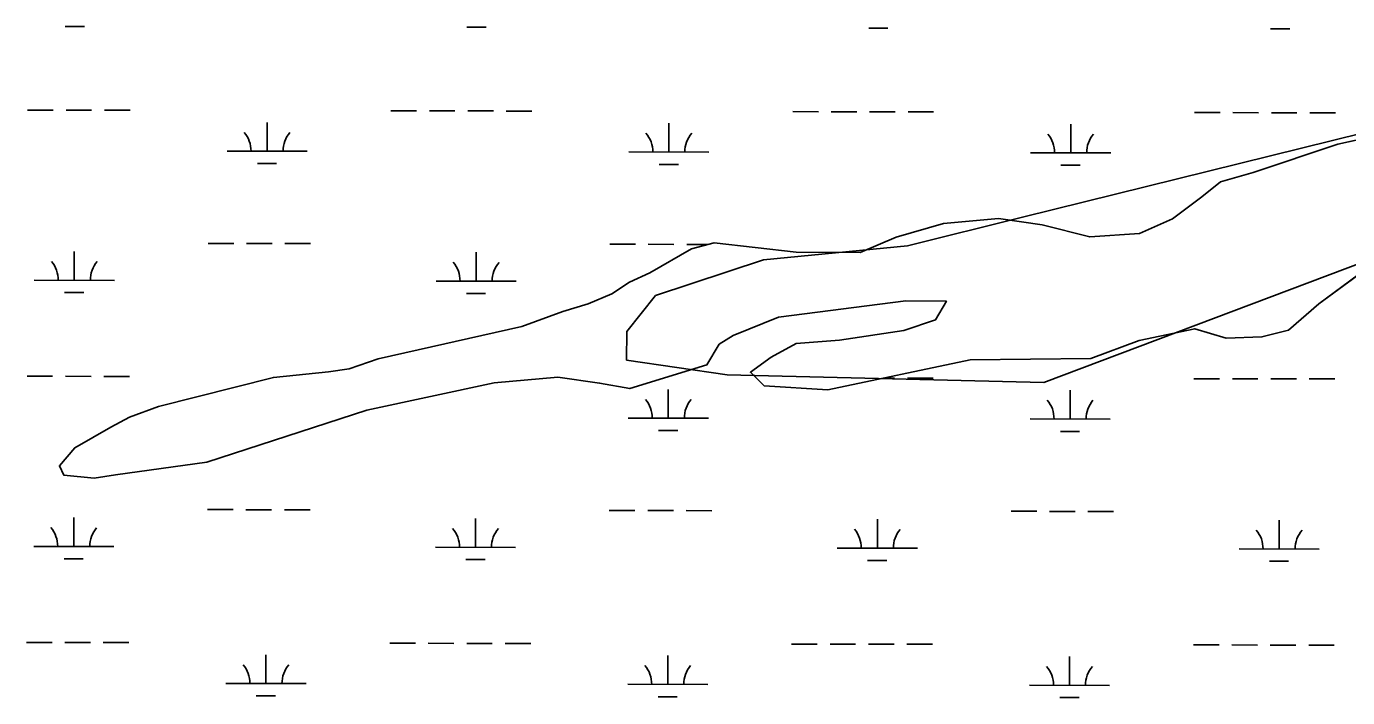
# Model space of a CAD drawing. Extents: x 3219052 to 3256913, y 800770 to 826146.
# Drawn here: x 3234459 to 3236110, y 819666 to 820505 of the extents above; entities that cross this region are included whole.
import ezdxf

# ---------------------------------------------------------------- set-up
doc = ezdxf.new("R2010")
doc.units = 0
for name, color, linetype in [('V-SITE-VEGE', 7, 'Continuous'), ('V-TOPO-SHOR', 7, 'Continuous'), ('V-WETL-SWMP', 7, 'Continuous')]:
    doc.layers.add(name, color=color, linetype=linetype)

msp = doc.modelspace()

# ---------------------------------------------------------------- linework, layer by layer
at = {"layer": 'V-SITE-VEGE'}
for points in [[(3235420.7, 820108.8), (3235475.1, 820113), (3235555.5, 820125.1), (3235594.9, 820138.5), (3235608.4, 820161.6), (3235557.6, 820162.1), (3235398.9, 820141.9), (3235342, 820119), (3235324.5, 820107.9), (3235309.3, 820082.1), (3235213, 820052.5), (3235175.3, 820059.4), (3235123.2, 820066.7), (3235043.7, 820059.8), (3234884.6, 820025.6), (3234684.5, 819960.6), (3234570.7, 819944.6), (3234543.7, 819940.7), (3234505.9, 819944.4), (3234500.4, 819956), (3234519.6, 819978.6), (3234564.9, 820004.3), (3234588, 820016.9), (3234624.2, 820029.9), (3234767.8, 820066.5), (3234836.6, 820073.5), (3234862.5, 820077), (3234898.7, 820089.6), (3235078.1, 820130), (3235129.4, 820149), (3235160.8, 820158.4), (3235190.7, 820171.1), (3235212.6, 820185.3), (3235238.1, 820197.2), (3235290.2, 820227.2), (3235318.5, 820234.7), (3235421, 820222.9), (3235500.9, 820222.7), (3235545.9, 820241.6), (3235604.7, 820258.6), (3235673.5, 820265.1), (3235728, 820257), (3235787.5, 820242.1), (3235849.6, 820246.3), (3235891, 820264.5), (3235927.6, 820292.2), (3235950.7, 820310.9), (3235991.7, 820322.7), (3236097.5, 820357.8), (3236177.1, 820375.4)], [(3236152, 820216.1), (3236073.5, 820158.3), (3236035.7, 820125.4), (3236002.6, 820117.1), (3235958.1, 820115.3), (3235918.8, 820127.3), (3235849.2, 820112.4), (3235788.7, 820089.9), (3235638.1, 820088.3), (3235460.3, 820051.1), (3235380.8, 820056.1), (3235363.7, 820072.8), (3235389.6, 820091.8), (3235420.7, 820108.8)]]:
    msp.add_lwpolyline(points, dxfattribs=at)
at = {"layer": 'V-TOPO-SHOR'}
msp.add_lwpolyline([(3236206.8, 820391.4), (3235703.5, 820266.7), (3235559.7, 820231), (3235380, 820213.4), (3235245.1, 820168.8), (3235209.1, 820124), (3235209, 820088), (3235334.8, 820069.8), (3235730, 820060), (3236179.5, 820229.7)], dxfattribs=at)
at = {"layer": 'V-WETL-SWMP'}
for p, q in [((3234507.7, 820505.1), (3234531.7, 820505.1)), ((3235009.6, 820504.1), (3235033.6, 820504)), ((3235511.5, 820503), (3235535.5, 820503)), ((3236013.4, 820502), (3236037.4, 820501.9)), ((3234460.7, 820400.6), (3234492.7, 820400.5)), ((3234508.7, 820400.5), (3234540.7, 820400.4)), ((3234556.7, 820400.4), (3234588.7, 820400.3)), ((3234914.6, 820399.6), (3234946.6, 820399.6)), ((3234962.6, 820399.5), (3234994.6, 820399.5)), ((3235010.6, 820399.4), (3235042.6, 820399.4)), ((3235058.6, 820399.3), (3235090.6, 820399.3)), ((3235416.5, 820398.6), (3235448.5, 820398.5)), ((3235464.5, 820398.5), (3235496.5, 820398.4)), ((3235512.5, 820398.4), (3235544.5, 820398.3)), ((3235560.5, 820398.3), (3235592.5, 820398.2)), ((3235918.4, 820397.5), (3235950.4, 820397.4)), ((3235966.4, 820397.4), (3235998.4, 820397.3)), ((3236014.4, 820397.3), (3236046.4, 820397.2)), ((3236062.4, 820397.2), (3236094.4, 820397.1)), ((3234759.9, 820349.2), (3234759.9, 820385.2)), ((3235261.8, 820348.1), (3235261.8, 820384.1)), ((3235763.7, 820347.1), (3235763.8, 820383.1)), ((3236097.5, 820357.8), (3236177.1, 820375.4)), ((3235991.7, 820322.7), (3236097.5, 820357.8)), ((3234709.9, 820349.3), (3234809.9, 820349.1)), ((3235211.8, 820348.3), (3235311.8, 820348)), ((3235713.7, 820347.2), (3235813.7, 820347)), ((3234747.8, 820333.8), (3234771.8, 820333.7)), ((3235249.7, 820332.7), (3235273.7, 820332.7)), ((3235751.6, 820331.7), (3235775.6, 820331.6)), ((3235950.7, 820310.9), (3235991.7, 820322.7)), ((3235927.6, 820292.2), (3235950.7, 820310.9)), ((3235891, 820264.5), (3235927.6, 820292.2)), ((3235545.9, 820241.6), (3235604.7, 820258.6)), ((3235604.7, 820258.6), (3235673.5, 820265.1)), ((3235673.5, 820265.1), (3235728, 820257)), ((3235728, 820257), (3235787.5, 820242.1)), ((3235849.6, 820246.3), (3235891, 820264.5)), ((3235500.9, 820222.7), (3235545.9, 820241.6)), ((3235787.5, 820242.1), (3235849.6, 820246.3)), ((3234519.1, 820187.8), (3234519.1, 820223.8)), ((3234686.2, 820233.9), (3234718.2, 820233.9)), ((3234734.2, 820233.8), (3234766.2, 820233.8)), ((3234782.2, 820233.7), (3234814.2, 820233.7)), ((3235021, 820186.8), (3235021, 820222.8)), ((3235188.1, 820232.9), (3235220.1, 820232.8)), ((3235236.1, 820232.8), (3235268.1, 820232.7)), ((3235238.1, 820197.2), (3235290.2, 820227.2)), ((3235284.1, 820232.7), (3235310.6, 820232.6)), ((3235290.2, 820227.2), (3235318.5, 820234.7)), ((3235318.5, 820234.7), (3235421, 820222.9)), ((3235421, 820222.9), (3235500.9, 820222.7)), ((3236152, 820216.1), (3236073.5, 820158.3)), ((3235212.6, 820185.3), (3235238.1, 820197.2)), ((3234469.1, 820187.9), (3234569.1, 820187.7)), ((3234971, 820186.9), (3235071, 820186.7)), ((3235190.7, 820171.1), (3235212.6, 820185.3)), ((3234507, 820172.4), (3234531, 820172.4)), ((3235008.9, 820171.4), (3235032.9, 820171.3)), ((3235129.4, 820149), (3235160.8, 820158.4)), ((3235160.8, 820158.4), (3235190.7, 820171.1)), ((3235557.6, 820162.1), (3235398.9, 820141.9)), ((3235608.4, 820161.6), (3235557.6, 820162.1)), ((3235594.9, 820138.5), (3235608.4, 820161.6)), ((3236073.5, 820158.3), (3236035.7, 820125.4)), ((3235078.1, 820130), (3235129.4, 820149)), ((3235398.9, 820141.9), (3235342, 820119)), ((3234898.7, 820089.6), (3235078.1, 820130)), ((3235475.1, 820113), (3235555.5, 820125.1)), ((3235555.5, 820125.1), (3235594.9, 820138.5)), ((3235918.8, 820127.3), (3235849.2, 820112.4)), ((3235958.1, 820115.3), (3235918.8, 820127.3)), ((3236035.7, 820125.4), (3236002.6, 820117.1)), ((3235324.5, 820107.9), (3235309.3, 820082.1)), ((3235342, 820119), (3235324.5, 820107.9)), ((3235389.6, 820091.8), (3235420.7, 820108.8)), ((3235420.7, 820108.8), (3235475.1, 820113)), ((3235849.2, 820112.4), (3235788.7, 820089.9)), ((3236002.6, 820117.1), (3235958.1, 820115.3)), ((3235363.7, 820072.8), (3235389.6, 820091.8)), ((3234836.6, 820073.5), (3234862.5, 820077)), ((3234862.5, 820077), (3234898.7, 820089.6)), ((3235309.3, 820082.1), (3235213, 820052.5)), ((3235638.1, 820088.3), (3235460.3, 820051.1)), ((3235788.7, 820089.9), (3235638.1, 820088.3)), ((3234460, 820067.9), (3234492, 820067.8)), ((3234508, 820067.8), (3234540, 820067.7)), ((3234556, 820067.7), (3234588, 820067.6)), ((3234624.2, 820029.9), (3234767.8, 820066.5)), ((3234767.8, 820066.5), (3234836.6, 820073.5)), ((3235043.7, 820059.8), (3234884.6, 820025.6)), ((3235123.2, 820066.7), (3235043.7, 820059.8)), ((3235175.3, 820059.4), (3235123.2, 820066.7)), ((3235213, 820052.5), (3235175.3, 820059.4)), ((3235380.8, 820056.1), (3235363.7, 820072.8)), ((3235529.9, 820065.7), (3235543.8, 820065.6)), ((3235559.8, 820065.6), (3235591.8, 820065.5)), ((3235917.7, 820064.8), (3235949.7, 820064.8)), ((3235965.7, 820064.7), (3235997.7, 820064.7)), ((3236013.7, 820064.6), (3236045.7, 820064.6)), ((3236061.7, 820064.5), (3236093.7, 820064.5)), ((3235261.1, 820015.5), (3235261.1, 820051.5)), ((3235460.3, 820051.1), (3235380.8, 820056.1)), ((3235763, 820014.4), (3235763.1, 820050.4)), ((3234588, 820016.9), (3234624.2, 820029.9)), ((3234884.6, 820025.6), (3234684.5, 819960.6)), ((3234564.9, 820004.3), (3234588, 820016.9)), ((3235211.1, 820015.6), (3235311.1, 820015.4)), ((3235713, 820014.5), (3235813, 820014.3)), ((3234519.6, 819978.6), (3234564.9, 820004.3)), ((3235249, 820000.1), (3235273, 820000)), ((3235750.9, 819999), (3235774.9, 819999)), ((3234500.4, 819956), (3234519.6, 819978.6)), ((3234684.5, 819960.6), (3234570.7, 819944.6)), ((3234505.9, 819944.4), (3234500.4, 819956)), ((3234543.7, 819940.7), (3234505.9, 819944.4)), ((3234570.7, 819944.6), (3234543.7, 819940.7)), ((3234685.5, 819901.2), (3234717.5, 819901.2)), ((3234733.5, 819901.1), (3234765.5, 819901.1)), ((3234781.5, 819901), (3234813.5, 819901)), ((3235187.4, 819900.2), (3235219.4, 819900.1)), ((3235235.4, 819900.1), (3235267.4, 819900)), ((3235283.4, 819900), (3235315.4, 819899.9)), ((3235689.3, 819899.1), (3235721.3, 819899.1)), ((3235737.3, 819899), (3235769.3, 819899)), ((3235785.3, 819898.9), (3235817.3, 819898.9)), ((3234518.4, 819855.2), (3234518.4, 819891.2)), ((3235020.3, 819854.1), (3235020.3, 819890.1)), ((3235522.2, 819853.1), (3235522.2, 819889.1)), ((3236024.1, 819852), (3236024.2, 819888)), ((3234468.4, 819855.3), (3234568.4, 819855.1)), ((3234970.3, 819854.2), (3235070.3, 819854)), ((3235472.2, 819853.2), (3235572.2, 819853)), ((3235974.1, 819852.1), (3236074.1, 819851.9)), ((3234506.3, 819839.8), (3234530.3, 819839.7)), ((3235008.2, 819838.7), (3235032.2, 819838.7)), ((3235510.1, 819837.7), (3235534.1, 819837.6)), ((3236012, 819836.6), (3236036, 819836.6)), ((3234459.3, 819735.2), (3234491.3, 819735.2)), ((3234507.3, 819735.1), (3234539.3, 819735.1)), ((3234555.3, 819735), (3234587.3, 819735)), ((3234913.2, 819734.3), (3234945.2, 819734.2)), ((3234961.2, 819734.2), (3234993.2, 819734.1)), ((3235009.2, 819734.1), (3235041.2, 819734)), ((3235057.2, 819734), (3235089.2, 819733.9)), ((3235415.1, 819733.2), (3235447.1, 819733.2)), ((3235463.1, 819733.1), (3235495.1, 819733.1)), ((3235511.1, 819733), (3235543.1, 819733)), ((3235559.1, 819732.9), (3235591.1, 819732.9)), ((3235917, 819732.2), (3235949, 819732.1)), ((3235965, 819732.1), (3235997, 819732)), ((3236013, 819732), (3236045, 819731.9)), ((3236061, 819731.9), (3236093, 819731.8)), ((3234758.5, 819683.9), (3234758.5, 819719.9)), ((3235260.4, 819682.8), (3235260.5, 819718.8)), ((3235762.3, 819681.7), (3235762.4, 819717.7)), ((3234708.5, 819684), (3234808.5, 819683.7)), ((3235210.4, 819682.9), (3235310.4, 819682.7)), ((3235712.3, 819681.9), (3235812.3, 819681.6)), ((3234746.4, 819668.4), (3234770.4, 819668.4)), ((3235248.3, 819667.4), (3235272.3, 819667.3)), ((3235750.2, 819666.3), (3235774.2, 819666.3))]:
    msp.add_line(p, q, dxfattribs=at)
for centre, start, end in [((3234704.6, 820349.8), 359.1081, 40.6518), ((3234815.1, 820349.6), 139.1081, 180.6517), ((3235206.5, 820348.7), 359.1081, 40.6518), ((3235317, 820348.5), 139.1081, 180.6517), ((3235708.4, 820347.7), 359.1081, 40.6518), ((3235818.9, 820347.5), 139.1081, 180.6517), ((3234463.8, 820188.4), 359.1081, 40.6518), ((3234574.3, 820188.2), 139.1081, 180.6517), ((3234965.7, 820187.4), 359.1081, 40.6518), ((3235076.2, 820187.2), 139.1081, 180.6517), ((3235205.8, 820016.1), 359.1081, 40.6518), ((3235316.3, 820015.8), 139.1081, 180.6517), ((3235707.7, 820015), 359.1081, 40.6518), ((3235818.2, 820014.8), 139.1081, 180.6517), ((3234463.1, 819855.8), 359.1081, 40.6518), ((3234573.6, 819855.5), 139.1081, 180.6517), ((3234965, 819854.7), 359.1081, 40.6518), ((3235075.5, 819854.5), 139.1081, 180.6517), ((3235466.9, 819853.7), 359.1081, 40.6518), ((3235577.4, 819853.4), 139.1081, 180.6517), ((3235968.8, 819852.6), 359.1081, 40.6518), ((3236079.3, 819852.4), 139.1081, 180.6517), ((3234703.2, 819684.4), 359.1081, 40.6518), ((3234813.7, 819684.2), 139.1081, 180.6517), ((3235205.1, 819683.4), 359.1081, 40.6518), ((3235315.6, 819683.2), 139.1081, 180.6517), ((3235707, 819682.3), 359.1081, 40.6518), ((3235817.5, 819682.1), 139.1081, 180.6517)]:
    msp.add_arc(centre, 35.2, start, end, dxfattribs=at)

doc.saveas('drawing.dxf')
